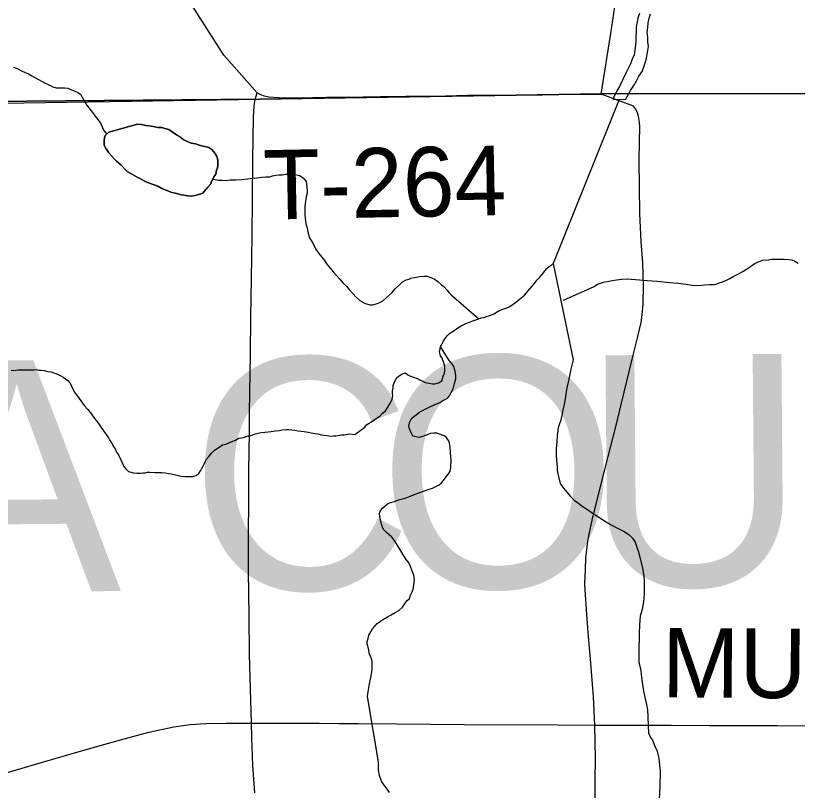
# Model space of a CAD drawing. Extents: x 103424 to 290657, y 38711 to 110967.
# Drawn here: x 114482 to 117877, y 93661 to 97028 of the extents above; entities that cross this region are included whole.
import ezdxf

# ---------------------------------------------------------------- set-up
doc = ezdxf.new("R2010")
doc.units = 0
for name, color, linetype in [('GM_X_City_Street', 7, 'Continuous'), ('GM_X_Corporation', 7, 'Continuous'), ('GM_X_County_Road', 7, 'Continuous'), ('GM_X_County_Road_Text', 7, 'Continuous'), ('GM_X_County_Text', 7, 'Continuous'), ('GM_X_Minor_Lake', 7, 'Continuous'), ('GM_X_Minor_River', 7, 'Continuous'), ('GM_X_Township_Road', 7, 'Continuous'), ('GM_X_Township_Road_Text', 7, 'Continuous')]:
    doc.layers.add(name, color=color, linetype=linetype)

msp = doc.modelspace()

# ---------------------------------------------------------------- linework, layer by layer
at = {"layer": 'GM_X_City_Street'}
for points in [[(115531.2, 96692.8), (115386.3, 96856.3), (115067.7, 97357), (114975.7, 97537.3), (114814, 97915.9), (114724.3, 98168.9), (114716.5, 98243.7), (114691.3, 98932.7), (114713, 99684.3)], [(117024.8, 96686), (117067.1, 96950.5), (117083.5, 97066.2), (117106.3, 97150.4), (117161, 97271), (117195.8, 97333.7), (117309.4, 97478.5), (117650.3, 97931.3), (117672.8, 98007.9), (117644.5, 99310.1)]]:
    msp.add_lwpolyline(points, dxfattribs=at)
at = {"layer": 'GM_X_Corporation'}
for points in [[(119699, 110967.2), (103423.7, 110967.2), (103423.7, 96534.8), (105081.7, 96574.5), (115542.1, 96665), (117026.4, 96688.2), (119663.9, 96690), (119706.4, 99064.2), (119709.7, 99445.7), (119720.8, 106006.3), (119719.8, 106322.8), (119716.9, 106542.5)], [(103423.7, 96534.8), (103423.7, 38711.2), (175679.7, 38711.2), (175679.7, 110967.2), (119699, 110967.2), (119716.9, 106542.5), (119719.8, 106322.8), (119720.8, 106006.3), (119709.7, 99445.7), (119706.4, 99064.2), (119663.9, 96690), (117026.4, 96688.2), (115542.1, 96665), (105081.7, 96574.5)], [(119675.5, 110967.2), (103423.7, 110967.2), (103423.7, 96476), (115542.1, 96665), (117026.4, 96688.2), (119663.9, 96690), (119681.7, 104183.1)], [(119699, 110967.2), (103423.7, 110967.2), (103423.7, 96534.8), (105081.7, 96574.5), (115542.1, 96665), (117026.4, 96688.2), (119663.9, 96690), (119706.4, 99064.2), (119709.7, 99445.7), (119720.8, 106006.3), (119719.8, 106322.8), (119716.9, 106542.5)]]:
    msp.add_lwpolyline(points, close=True, dxfattribs=at)
msp.add_lwpolyline([(119639, 84504.6), (119641.6, 85722.3), (119634.5, 87732.9), (119633.9, 87813.5), (119633.9, 87824), (119641.1, 89532.2), (119665, 94023.8), (119663.9, 96690), (117026.4, 96688.2), (115542.1, 96665), (105081.7, 96574.5), (103423.7, 96534.8), (103423.7, 70904.9)], dxfattribs=at)
at = {"layer": 'GM_X_County_Road'}
msp.add_lwpolyline([(114405.7, 93727.5), (114564.1, 93773.8), (114643.5, 93797), (114723, 93820.2), (114838.3, 93852.8), (114953.5, 93885.5), (115060.7, 93914.5), (115168.6, 93937.3), (115240.3, 93947.5), (115307.7, 93951.9), (115395.5, 93953.7), (115505.9, 93952.6), (115634.9, 93953.5), (115800, 93952.5), (115885.7, 93951.9), (115971.5, 93951.4), (116136.6, 93949.9), (116282.9, 93948.6), (116429.4, 93947.3), (116835.2, 93945.9), (116998, 93945.1), (117163, 93944.6), (117328.1, 93944.1), (117493.2, 93943.5), (117658.2, 93943), (117789.3, 93942.5), (117920.4, 93942.1)], dxfattribs=at)
at = {"layer": 'GM_X_Minor_Lake'}
for points in [[(114886, 96520.9), (115010.8, 96556.5), (115029, 96554.7), (115047.2, 96550.8), (115071.5, 96547), (115085.7, 96545.1), (115099.8, 96541.2), (115116, 96541.4), (115130.2, 96537.5), (115146.4, 96533.6), (115185.1, 96507.7), (115197.3, 96499.7), (115209.5, 96489.8), (115223.7, 96481.8), (115244, 96473.9), (115262.2, 96470.1), (115288.6, 96462.3), (115308.8, 96458.4), (115321, 96454.5), (115333.2, 96446.5), (115347.5, 96430.5), (115353.7, 96418.5), (115357.9, 96406.4), (115360.1, 96396.3), (115360.2, 96386.2), (115360.3, 96376.1), (115358.4, 96366), (115354.5, 96355.8), (115350.6, 96339.6), (115342.7, 96327.4), (115338.8, 96317.3), (115332.8, 96307.1), (115328.9, 96297), (115315, 96280.7), (115295, 96256.3), (115262.8, 96245.8), (115244.7, 96243.6), (115230.5, 96245.5), (115202.2, 96249.3), (115179.9, 96255.1), (115155.6, 96260.9), (115135.3, 96268.8), (115117.1, 96276.7), (115098.8, 96286.6), (115078.5, 96294.5), (115054.2, 96302.4), (115009.4, 96326.2), (114989.1, 96338.1), (114966.7, 96350), (114938.1, 96380), (114919.8, 96396), (114909.5, 96406), (114887, 96432), (114872.6, 96454.1), (114866.4, 96466.2), (114866.2, 96482.3), (114868.1, 96498.5), (114872, 96508.6), (114886, 96520.9)], [(115342.7, 96327.4), (115350.6, 96339.6), (115354.5, 96355.8), (115358.4, 96366), (115360.3, 96376.1), (115360.2, 96386.2), (115360.1, 96396.3), (115357.9, 96406.4), (115353.7, 96418.5), (115347.5, 96430.5), (115333.2, 96446.5), (115321, 96454.5), (115308.8, 96458.4), (115288.6, 96462.3), (115262.2, 96470.1), (115244, 96473.9), (115223.7, 96481.8), (115209.5, 96489.8), (115197.3, 96499.7), (115185.1, 96507.7), (115146.4, 96533.6), (115130.2, 96537.5), (115116, 96541.4), (115099.8, 96541.2), (115085.7, 96545.1), (115071.5, 96547), (115047.2, 96550.8), (115029, 96554.7), (115010.8, 96556.5), (114886, 96520.9)], [(114886, 96520.9), (114872, 96508.6), (114868.1, 96498.5), (114866.2, 96482.3), (114866.4, 96466.2), (114872.6, 96454.1), (114887, 96432), (114909.5, 96406), (114919.8, 96396), (114938.1, 96380), (114966.7, 96350), (114989.1, 96338.1), (115009.4, 96326.2), (115054.2, 96302.4), (115078.5, 96294.5), (115098.8, 96286.6), (115117.1, 96276.7), (115135.3, 96268.8), (115155.6, 96260.9), (115179.9, 96255.1), (115202.2, 96249.3), (115230.5, 96245.5), (115244.7, 96243.6), (115262.8, 96245.8), (115295, 96256.3), (115315, 96280.7), (115328.9, 96297), (115332.8, 96307.1), (115338.8, 96317.3), (115342.7, 96327.4)]]:
    msp.add_lwpolyline(points, dxfattribs=at)
at = {"layer": 'GM_X_Minor_River'}
msp.add_line((117075.2, 96665), (117130.6, 96663.3), dxfattribs=at)
for points in [[(117190.7, 97036.9), (117184.7, 97018.7), (117180.8, 97000.5), (117176.9, 96978.3), (117177, 96956.1), (117175.1, 96934), (117175.3, 96913.8), (117171.4, 96877.5), (117167.5, 96857.3), (117159.6, 96839.1), (117151.7, 96818.9), (117141.7, 96798.7), (117133.8, 96780.5), (117103.9, 96719.8), (117092, 96697.6), (117075.2, 96665)], [(117225.3, 96954.4), (117227.2, 96976.6), (117229.1, 96996.7), (117233, 97016.9), (117239, 97035.1)], [(117130.6, 96663.3), (117152.3, 96702), (117166.3, 96724.2), (117178.2, 96744.4), (117188.2, 96764.7), (117202.2, 96784.9), (117212.1, 96809.1), (117220, 96835.4), (117227.8, 96875.8), (117229.7, 96893.9), (117227.6, 96914.1), (117227.5, 96932.2), (117225.3, 96954.4)], [(114472.8, 96804.3), (114491.1, 96796.5), (114507.4, 96788.6), (114523.7, 96780.8), (114537.9, 96774.9), (114552.1, 96767), (114607.2, 96735.5), (114619.4, 96729.6)], [(114619.4, 96729.6), (114631.6, 96723.7), (114643.8, 96717.9), (114658, 96714), (114672.1, 96714.2), (114684.2, 96714.4), (114694.3, 96714.6), (114708.5, 96712.8), (114724.8, 96704.9), (114739, 96699), (114751.2, 96693.2), (114763.4, 96687.3), (114790.9, 96637.9)], [(114790.3, 96639.4), (114851.2, 96558.9), (114857.5, 96542.8), (114865.7, 96526.8), (114877.3, 96512.9)], [(117103.1, 96662.8), (116815.7, 95950.3), (116903.1, 95532.7), (116893.5, 95492.2), (116883.9, 95447.7), (116874.3, 95403.1), (116866.8, 95352.6), (116857.3, 95306), (116849.6, 95269.6), (116841.8, 95249.3), (116837.9, 95237.1), (116836, 95222.9), (116834.2, 95202.7), (116832.6, 95174.4), (116828.8, 95146.1), (116829.1, 95119.8), (116831.4, 95097.6), (116831.6, 95081.5), (116833.8, 95065.3), (116834, 95051.2), (116836.2, 95037.1), (116840.4, 95018.9), (116846.8, 94994.8), (116861.1, 94974.7), (116875.5, 94956.7), (116891.9, 94938.6), (116908.2, 94922.6), (116926.5, 94908.7), (116942.8, 94896.7), (116961.2, 94884.8), (116981.5, 94870.8), (117005.9, 94854.9), (117034.4, 94835), (117064.9, 94817.1), (117101.5, 94797.3), (117121.9, 94787.4), (117136.1, 94779.4), (117146.3, 94771.5), (117160.6, 94757.4), (117172.9, 94739.4), (117177.1, 94727.3), (117181.3, 94713.2), (117187.5, 94697.1), (117204.5, 94626.6), (117208.8, 94602.4), (117211.2, 94574.1), (117211.5, 94547.8), (117211.9, 94515.5), (117208.2, 94481.1), (117202.6, 94446.7), (117194.8, 94418.4), (117193, 94400.2), (117191.3, 94377.9), (117189.6, 94345.6), (117189.9, 94317.3), (117188.3, 94289), (117188.6, 94258.7), (117188.9, 94234.4), (117189.1, 94216.3), (117193.3, 94200.2), (117197.6, 94180), (117199.9, 94151.7), (117204.3, 94121.5), (117208.7, 94093.2), (117215.2, 94058.9), (117221.5, 94034.8), (117225.8, 94010.6), (117228.2, 93980.3), (117228.6, 93941.9), (117231, 93911.6), (117239.3, 93891.5), (117247.6, 93879.4), (117253.8, 93865.4), (117260, 93849.3), (117266.2, 93835.2), (117270.5, 93819.1), (117274.7, 93800.9), (117281.5, 93742.4), (117280.2, 93677.7), (117276.8, 93621.1)], [(114850.9, 96560.6), (114850.8, 96561.2)], [(115338.8, 96317.3), (115363, 96313.5), (115377.2, 96313.6), (115395.4, 96311.8), (115413.5, 96314), (115437.8, 96314.2), (115462, 96316.5), (115490.2, 96318.8), (115510.4, 96321), (115528.6, 96323.2), (115550.7, 96325.5), (115568.9, 96327.6), (115585, 96327.8), (115597.1, 96332), (115611.2, 96334.1), (115625.3, 96336.3), (115639.5, 96336.4), (115653.6, 96338.6), (115667.7, 96338.7), (115679.8, 96338.9), (115692, 96339), (115714.2, 96333.1), (115730.5, 96323.2), (115742.8, 96307.2), (115745, 96295), (115747.1, 96282.9), (115747.3, 96266.8), (115747.5, 96256.7), (115743.6, 96240.5), (115739.9, 96212.2), (115738, 96198), (115738.4, 96163.7), (115740.8, 96133.4), (115743, 96117.2), (115747.2, 96105.2), (115751.4, 96089), (115757.8, 96062.8), (115772.2, 96038.7), (115784.6, 96014.6), (115799, 95994.6), (115811.3, 95978.5), (115823.6, 95964.5), (115833.9, 95948.4), (115848.2, 95930.4), (115860.5, 95914.4), (115874.8, 95898.3), (115889.2, 95882.3), (115903.5, 95866.3), (115919.8, 95850.3), (115930.1, 95838.3), (115946.4, 95820.2), (115960.8, 95804.2), (115977.1, 95790.2), (115989.3, 95782.3), (115999.5, 95776.3), (116021.8, 95770.5), (116033.9, 95770.6), (116048, 95774.8), (116064, 95781), (116076.1, 95789.2), (116116.1, 95823.9), (116132, 95842.3), (116152, 95860.7), (116162, 95870.9), (116178, 95879.1), (116190.1, 95883.3), (116200.1, 95887.4), (116212.2, 95889.5), (116222.3, 95891.7), (116236.4, 95893.8), (116254.6, 95896), (116268.7, 95896.2), (116284.9, 95890.3), (116299.1, 95884.3), (116315.4, 95872.4), (116331.8, 95858.4), (116342, 95850.4), (116356.3, 95834.4), (116362.5, 95824.4), (116372.7, 95814.4), (116493.1, 95710.5)], [(116861.7, 95791.3), (116994.3, 95850.8), (117008.3, 95861.1), (117034.5, 95869.4), (117064.7, 95875.8), (117090.9, 95880.1), (117115.1, 95882.3), (117139.4, 95884.6), (117226.3, 95877.4), (117266.7, 95873.7), (117323.3, 95868.2), (117359.7, 95864.6), (117392.1, 95860.8), (117420.4, 95857.1), (117448.7, 95855.3), (117472.9, 95857.6), (117495.1, 95859.8), (117515.3, 95860), (117527.4, 95862.2), (117537.5, 95866.3), (117551.5, 95870.5), (117569.6, 95878.8), (117583.7, 95884.9), (117601.7, 95895.2), (117621.8, 95905.5), (117639.9, 95915.8), (117655.9, 95926.1), (117674, 95938.4), (117690, 95948.6), (117704, 95956.9), (117716.1, 95961), (117726.2, 95965.2), (117750.4, 95967.4), (117764.5, 95969.6), (117782.6, 95969.8), (117800.8, 95969.9), (117821, 95970.1), (117839.2, 95968.3), (117853.4, 95966.4), (117865.6, 95960.5), (117879.8, 95952.5)], [(116537.3, 95723.1), (116549.4, 95727.2), (116561.4, 95733.4), (116577.5, 95743.7), (116597.6, 95751.9), (116611.7, 95756.1), (116627.7, 95764.4), (116647.8, 95778.7), (116661.8, 95788.9), (116677.8, 95801.2), (116691.8, 95813.5), (116725.7, 95852.2), (116735.6, 95864.4), (116745.6, 95878.7), (116759.5, 95892.9), (116773.5, 95909.2), (116789.4, 95929.6), (116799.4, 95937.8), (116809.4, 95944), (116815.7, 95950.3)], [(115404.6, 95170.4), (115414.7, 95174.5), (115424.7, 95178.7), (115436.8, 95182.8), (115450.9, 95191), (115471, 95195.3), (115483.1, 95199.4), (115493.2, 95201.6), (115503.2, 95203.7), (115523.4, 95209.9), (115535.4, 95214.1), (115549.5, 95216.3), (115563.7, 95218.4), (115577.8, 95218.6), (115591.9, 95220.7), (115610, 95222.9), (115626.2, 95225.1), (115640.3, 95227.3), (115656.4, 95229.4), (115668.5, 95229.6), (115680.7, 95227.7), (115694.8, 95225.8), (115707, 95223.9), (115721.1, 95222), (115735.3, 95220.1), (115751.5, 95218.3), (115765.7, 95214.4), (115779.8, 95212.5), (115794, 95210.6), (115810.2, 95206.7), (115820.3, 95204.8), (115834.5, 95202.9), (115848.6, 95201), (115862.8, 95201.2), (115872.9, 95201.3), (115897.1, 95205.6), (115907.2, 95205.7), (115933.4, 95210), (115955.6, 95208.2), (115997.7, 95238.9), (116005.6, 95249.1), (116017.6, 95257.3), (116027.7, 95263.4), (116037.7, 95269.6), (116051.7, 95279.8), (116063.7, 95288), (116075.7, 95300.3), (116087.7, 95310.5), (116097.6, 95326.7), (116109.5, 95345.1), (116117.4, 95361.3), (116119.3, 95375.5), (116119.1, 95385.6), (116119, 95397.7), (116120.9, 95409.8), (116120.8, 95419.9), (116126.6, 95436.1), (116132.6, 95446.3), (116138.5, 95456.5), (116150.5, 95464.7), (116160.6, 95470.8), (116174.7, 95475), (116184.8, 95467), (116197, 95461.1), (116209.2, 95457.2), (116225.4, 95451.3), (116239.7, 95443.3), (116249.8, 95439.4), (116260, 95433.4), (116292.3, 95427.7), (116302.5, 95427.8), (116318.6, 95432), (116332.6, 95440.2), (116338.4, 95460.5), (116344.3, 95474.7), (116346.2, 95484.8), (116346, 95505), (116339.7, 95523.1), (116333.5, 95539.2), (116327.3, 95549.2), (116323, 95567.4), (116324.9, 95579.5), (116326.8, 95589.6), (116332.8, 95599.8), (116338.7, 95612), (116346.6, 95624.2), (116356.6, 95636.4), (116366.5, 95646.6), (116378.6, 95654.8), (116390.6, 95663), (116402.6, 95671.2), (116416.7, 95679.4), (116436.7, 95689.7), (116452.8, 95696), (116466.9, 95702.2), (116481, 95706.3), (116493.1, 95710.5), (116503.1, 95714.6), (116515.2, 95716.8), (116527.3, 95720.9), (116537.3, 95723.1)], [(116277.4, 95326.5), (116299.5, 95336.8), (116323.6, 95347.2), (116337.6, 95355.4), (116347.7, 95359.5), (116357.7, 95365.7), (116365.7, 95375.9), (116373.6, 95390.1), (116381.5, 95406.3), (116387.3, 95428.6), (116393.1, 95448.9), (116392.9, 95465), (116390.7, 95481.2), (116384.4, 95503.3), (116374.1, 95517.4), (116365.9, 95527.4), (116357.7, 95541.5), (116326.8, 95589.6)], [(114461.8, 95486.3), (114482, 95486.5), (114494.1, 95488.7), (114506.2, 95488.8), (114518.3, 95488.9), (114528.4, 95489), (114538.5, 95489.1), (114550.6, 95489.2), (114560.7, 95489.3), (114570.8, 95489.4), (114580.9, 95487.5), (114591, 95487.6), (114605.2, 95485.7), (114621.4, 95481.8), (114635.6, 95480), (114645.7, 95476), (114655.9, 95472.1), (114666, 95468.1), (114678.2, 95462.2), (114688.3, 95456.2), (114708.7, 95442.3), (114716.9, 95432.3), (114723.1, 95422.2), (114727.3, 95410.2), (114737.6, 95392.1), (114749.9, 95374), (114764.3, 95353.9), (114778.6, 95333.9), (114795, 95315.9), (114811.4, 95295.8), (114823.7, 95277.8), (114838.1, 95259.7), (114850.4, 95241.7), (114862.7, 95223.6), (114875, 95207.6), (114885.3, 95193.5), (114891.5, 95181.5), (114899.7, 95169.4), (114905.9, 95157.3), (114914.1, 95145.3), (114920.4, 95131.2), (114928.6, 95119.2), (114947.2, 95079), (114951.4, 95068.9), (114961.6, 95056.9), (114971.9, 95046.9), (114994.1, 95041), (115008.3, 95039.2), (115022.4, 95039.3), (115034.5, 95041.4), (115044.6, 95041.6), (115054.7, 95043.7), (115064.8, 95043.8), (115087, 95042), (115101.2, 95042.1), (115117.3, 95042.3), (115131.5, 95040.4), (115147.7, 95038.5), (115157.8, 95036.6), (115176, 95032.7), (115186.1, 95028.8), (115200.3, 95026.9), (115218.5, 95025.1), (115228.6, 95025.2), (115238.7, 95025.3), (115250.8, 95025.4), (115264.9, 95029.6), (115276.9, 95037.8), (115284.9, 95050), (115290.8, 95060.1), (115300.7, 95078.4), (115304.6, 95088.6), (115310.5, 95100.7), (115322.5, 95113), (115334.5, 95127.3), (115344.4, 95137.5), (115358.5, 95147.7), (115370.5, 95155.9), (115380.5, 95162.1), (115394.6, 95166.2), (115404.6, 95170.4)], [(116010.2, 94069.5), (116013.1, 94089.4), (116018.7, 94123.9), (116022.5, 94144.1), (116026.4, 94158.3), (116028.2, 94176.5), (116030, 94192.6), (116029.9, 94206.8), (116029.7, 94222.9), (116025.5, 94237.1), (116017.2, 94257.2), (116015, 94271.3), (116008.6, 94297.5), (116008.5, 94307.6), (116012.4, 94321.8), (116016.3, 94336), (116024.2, 94350.2), (116032.1, 94362.4), (116042.1, 94374.6), (116052, 94386.8), (116066, 94397.1), (116080.1, 94405.3), (116096.1, 94415.5), (116112.2, 94423.8), (116130.2, 94434.1), (116146.3, 94442.3), (116162.3, 94456.6), (116170.2, 94470.8), (116180.1, 94485.1), (116192.1, 94495.3), (116196, 94509.5), (116203.9, 94523.7), (116209.8, 94539.9), (116211.6, 94556.1), (116213.4, 94576.3), (116211.2, 94596.5), (116202.8, 94618.6), (116194.5, 94640.8), (116186.2, 94654.9), (116178, 94664.9), (116167.8, 94680.9), (116130.7, 94743.2), (116116.3, 94761.2), (116104.1, 94771.2), (116091.9, 94781.2), (116079.6, 94795.2), (116075.4, 94805.3), (116071.2, 94817.4), (116067, 94837.5), (116062.8, 94849.6), (116062.6, 94865.8), (116066.5, 94877.9), (116074.5, 94888.1), (116086.5, 94898.3), (116096.5, 94906.5), (116110.5, 94912.7), (116126.6, 94916.9), (116144.7, 94923.1), (116172.9, 94931.5), (116195, 94939.8), (116221.2, 94950.2), (116249.3, 94960.5), (116273.5, 94968.9), (116291.6, 94975.1), (116309.6, 94983.4), (116321.7, 94989.5), (116331.7, 94997.7), (116339.7, 95007.9), (116349.6, 95022.1), (116361.5, 95036.4), (116369.5, 95048.6), (116371.3, 95064.8), (116372.9, 95097.1), (116370.6, 95127.4), (116368.3, 95151.6), (116366, 95171.8), (116361.9, 95181.9), (116353.6, 95193.9), (116343.5, 95201.9), (116323.2, 95209.8), (116311, 95213.7), (116296.9, 95213.6), (116282.7, 95211.4), (116266.7, 95205.2), (116252.6, 95201), (116234.5, 95194.8), (116206.1, 95200.5), (116195.7, 95224.7), (116191.6, 95236.8), (116189.4, 95246.9), (116193.3, 95263.1), (116201.2, 95277.3), (116211.2, 95285.5), (116221.2, 95293.6), (116237.2, 95305.9), (116257.3, 95316.2), (116277.4, 95326.5)], [(116057, 93784.8), (116010.2, 94069.5)], [(116105, 93651.9), (116092.7, 93670), (116082.4, 93684), (116072.2, 93698.1), (116065.9, 93712.1), (116061.7, 93726.2), (116057.4, 93748.4), (116057.3, 93762.6), (116057.1, 93774.7), (116057, 93784.8)]]:
    msp.add_lwpolyline(points, dxfattribs=at)
at = {"layer": 'GM_X_Township_Road'}
for points in [[(115519.9, 93650.7), (115511.7, 93769.7), (115508, 93890.6), (115505.9, 93952.6), (115501.9, 94103), (115497.9, 94253.4), (115495.6, 94418.5), (115494.2, 94516.1), (115492.9, 94613.8), (115493.6, 94778.9), (115494.1, 94915.5), (115494.7, 95052.1), (115496.7, 95217.2), (115497.8, 95303.3), (115498.8, 95389.5), (115501.2, 95554.5), (115503.6, 95719.5), (115506.1, 95884.6), (115507.4, 95977.1), (115508.8, 96069.7), (115510.7, 96234.7), (115512.5, 96399.8), (115513.6, 96493.6), (115514.7, 96587.5), (115517.5, 96632.6), (115520.6, 96656.3), (115524.6, 96673), (115531.2, 96692.8)], [(115531.2, 96692.8), (115545.2, 96685.3), (115561.6, 96679.2), (115581, 96674.7), (115623.2, 96671.9), (115702.5, 96670.9), (115772.4, 96672.2), (115831.9, 96673.5), (115913.3, 96674.2), (116066.2, 96676.7), (116176, 96677.3), (116275.8, 96678.2), (116348.4, 96679.8), (116443.9, 96681.6), (116770.3, 96683.7), (116889.6, 96686.1), (117024.8, 96686)], [(116998, 93945.1), (116991.3, 94068.2), (116978.1, 94232.7), (116970.3, 94329.4), (116962.5, 94426.1), (116955, 94532.4), (116954.5, 94560.7), (116956.1, 94621), (116958.6, 94671.8), (116961.9, 94705.7), (116965.3, 94733.7), (116972.2, 94773.9), (116985.8, 94835.3), (117021.1, 94975.7), (117055.6, 95111.5), (117090.2, 95247.2), (117113.6, 95343.3), (117136.9, 95439.2), (117160.1, 95535.1), (117184.6, 95633.6), (117198.2, 95693.9), (117202.9, 95727.7), (117206.5, 95773.5), (117208.3, 95854.4), (117205.4, 95953.4), (117199.1, 96045.8), (117192.8, 96168.5), (117191.3, 96283.1), (117189.8, 96397.6), (117191.8, 96481.4), (117192.6, 96543.3), (117191.5, 96565.3), (117187.6, 96591.3), (117181.5, 96609.7), (117174.6, 96623.3), (117164.6, 96634.4), (117146.3, 96642.1), (117024.8, 96686)], [(116998.3, 93608.2), (116999.2, 93704.6), (117000, 93801), (116998, 93945.1)]]:
    msp.add_lwpolyline(points, dxfattribs=at)

# ---------------------------------------------------------------- texts
at = {"layer": 'GM_X_County_Road_Text'}
msp.add_text('MULBERRY', height=301.87, rotation=359.6303, dxfattribs=at).set_placement((117288.1, 94065.4))
at = {"layer": 'GM_X_County_Text'}
for s, rotation, p in [('C', 0.4879, (115239.4, 94529.9)), ('O', 0.4883, (116058.4, 94536.9)), ('U', 0.4881, (116948.3, 94544.5)), ('A', 0.488, (114044, 94519.8))]:
    msp.add_text(s, height=1006.2, rotation=rotation, dxfattribs=at).set_placement(p)
at = {"layer": 'GM_X_Township_Road_Text'}
msp.add_text('T-264', height=301.87, rotation=1.1235, dxfattribs=at).set_placement((115560.3, 96141.2))

doc.saveas('drawing.dxf')
